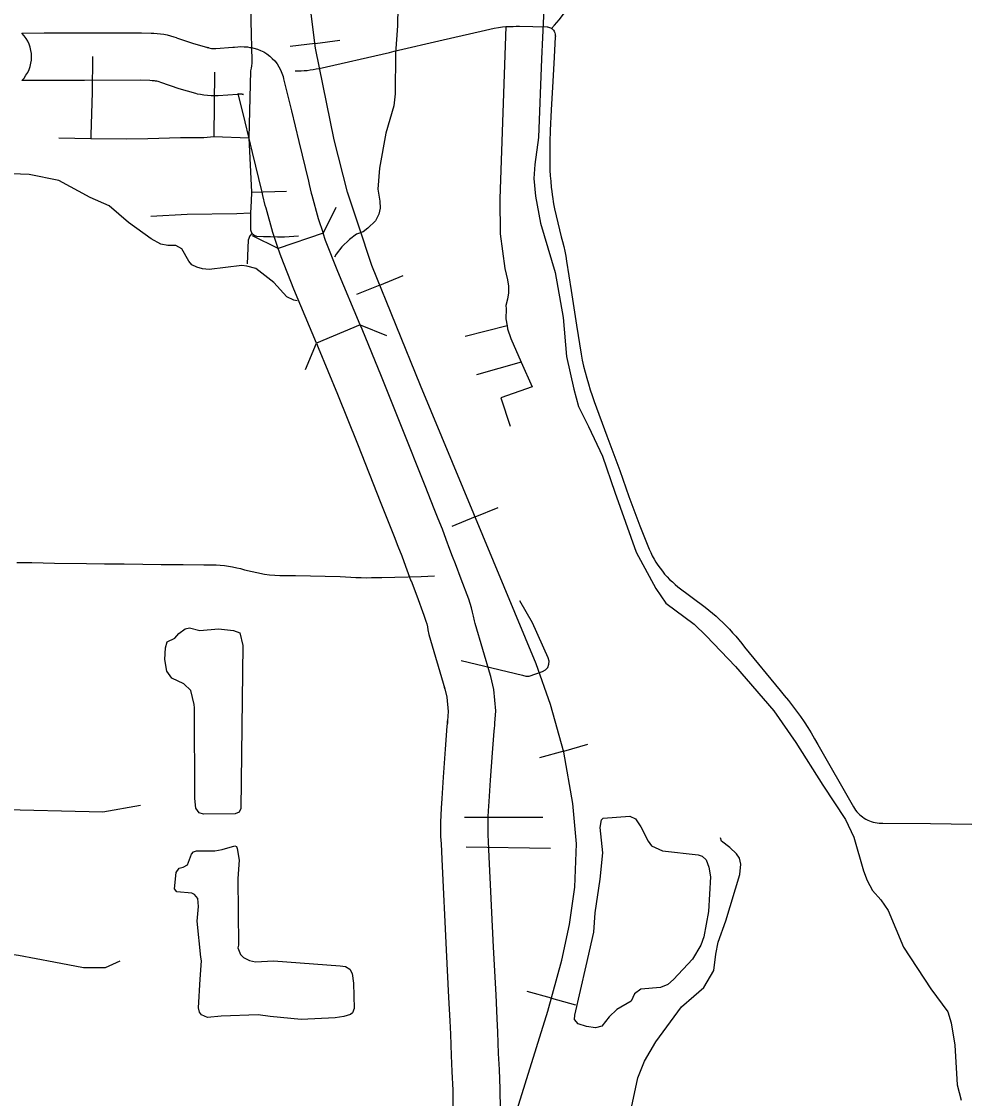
# Model space of a CAD drawing. Extents: x -19 to 366, y -4 to 359.
# Drawn here: x 157.023 to 157.963, y 186.242 to 187.316 of the extents above; entities that cross this region are included whole.
import ezdxf

# ---------------------------------------------------------------- set-up
doc = ezdxf.new("R2010")
doc.units = 0
for name, color, linetype in [('Level 10', 7, 'Continuous'), ('Level 31', 7, 'Continuous'), ('Level 32', 7, 'Continuous'), ('Level 35', 7, 'Continuous'), ('Level 37', 7, 'Continuous'), ('Level 40', 7, 'Continuous'), ('Level 45', 7, 'Continuous'), ('Level 60', 7, 'Continuous')]:
    doc.layers.add(name, color=color, linetype=linetype)

msp = doc.modelspace()

# ---------------------------------------------------------------- linework, layer by layer
at = {"layer": 'Level 10'}
for p, q in [((157.0454, 187.3045), (157.0752, 187.3045)), ((157.2093, 187.2896), (157.2077, 187.29)), ((157.2504, 187.2902), (157.2519, 187.29)), ((157.0753, 187.2572), (157.0455, 187.2571)), ((157.0455, 187.2571), (157.0455, 187.2571)), ((157.0753, 187.2572), (157.0753, 187.2572)), ((157.1615, 187.2552), (157.1615, 187.2552)), ((157.198, 187.2436), (157.1965, 187.244)), ((157.2426, 187.2435), (157.2441, 187.2433)), ((157.3095, 187.1533), (157.3095, 187.1533)), ((157.2634, 187.1425), (157.2634, 187.1424)), ((157.3234, 187.1049), (157.2786, 187.0896)), ((157.3604, 187.0136), (157.3167, 186.9953)), ((157.4552, 186.775), (157.4552, 186.775)), ((157.4904, 186.6626), (157.4901, 186.6637)), ((157.4446, 186.6504), (157.4443, 186.6516)), ((157.4472, 186.6159), (157.4475, 186.6184)), ((157.4942, 186.6112), (157.4945, 186.6137))]:
    msp.add_line(p, q, dxfattribs=at)
for points in [[(157.0229, 187.3044), (157.0453, 187.3045)], [(157.0752, 187.3045), (157.0853, 187.3045), (157.1423, 187.3048), (157.1521, 187.3043), (157.1545, 187.3043), (157.1579, 187.3041), (157.1613, 187.3037), (157.1646, 187.3032), (157.1679, 187.3026), (157.1712, 187.3018), (157.1744, 187.3008), (157.1771, 187.2999)], [(157.1772, 187.2998), (157.1942, 187.2939), (157.2093, 187.2896)], [(157.2077, 187.29), (157.2096, 187.2896), (157.2109, 187.2894), (157.2122, 187.2892), (157.2136, 187.2892), (157.2149, 187.2891), (157.2165, 187.2892), (157.2332, 187.2903), (157.2349, 187.2905), (157.2382, 187.2908), (157.2414, 187.2909), (157.2446, 187.2908), (157.2479, 187.2906), (157.2504, 187.2902)], [(157.2519, 187.29), (157.2544, 187.2895), (157.2579, 187.2884), (157.2611, 187.2871), (157.2643, 187.2856), (157.2673, 187.2837), (157.2702, 187.2815), (157.2727, 187.2792), (157.2752, 187.2766), (157.2774, 187.2738), (157.2793, 187.2709), (157.281, 187.2677), (157.2823, 187.2645), (157.2834, 187.2612), (157.2839, 187.2589), (157.2918, 187.227), (157.299, 187.1963), (157.3087, 187.1568), (157.3095, 187.1533)], [(157.0455, 187.2571), (157.0229, 187.2571)], [(157.1615, 187.2552), (157.1599, 187.2557), (157.1588, 187.256), (157.1576, 187.2563), (157.1564, 187.2566), (157.1553, 187.2568), (157.1541, 187.2569), (157.1529, 187.2569), (157.1507, 187.257), (157.1412, 187.2574), (157.0855, 187.2572), (157.0753, 187.2572)], [(157.1965, 187.244), (157.1799, 187.2487), (157.1615, 187.2552)], [(157.2441, 187.2433), (157.2428, 187.2435), (157.2422, 187.2435), (157.2415, 187.2435), (157.2408, 187.2435), (157.2402, 187.2435), (157.2381, 187.2432), (157.2189, 187.2419), (157.2155, 187.2418), (157.2119, 187.2418), (157.2082, 187.242), (157.2046, 187.2424), (157.201, 187.243), (157.198, 187.2436)], [(157.2634, 187.1424), (157.2626, 187.1457), (157.2529, 187.1853), (157.2457, 187.216), (157.2387, 187.2443), (157.2426, 187.2435)], [(157.3095, 187.1533), (157.3115, 187.1449), (157.312, 187.1429), (157.3184, 187.1195), (157.3234, 187.1049)], [(157.2786, 187.0896), (157.2731, 187.1056), (157.2666, 187.1298), (157.2657, 187.1325), (157.2634, 187.1425)], [(157.3604, 187.0136), (157.3381, 187.0668), (157.3259, 187.0977), (157.3234, 187.1049)], [(157.3167, 186.9953), (157.2943, 187.049), (157.2815, 187.0813), (157.2786, 187.0896)], [(157.4552, 186.775), (157.4524, 186.7823), (157.4497, 186.7893), (157.4461, 186.7993), (157.4422, 186.8097), (157.4381, 186.82), (157.4341, 186.83), (157.4251, 186.853), (157.4015, 186.9122), (157.3814, 186.962), (157.3623, 187.009), (157.3604, 187.0136)], [(157.3167, 186.9953), (157.3185, 186.9909), (157.3376, 186.9442), (157.3575, 186.8946), (157.381, 186.8356), (157.3901, 186.8124), (157.3942, 186.8025), (157.398, 186.7927), (157.4017, 186.7829), (157.4054, 186.7726), (157.4083, 186.7653), (157.4109, 186.7582)], [(157.4901, 186.6637), (157.4749, 186.7156), (157.4744, 186.7184), (157.4734, 186.7228), (157.4724, 186.727), (157.4712, 186.7313), (157.4699, 186.7355), (157.4685, 186.7397), (157.461, 186.7598), (157.4552, 186.775)], [(157.411, 186.7582), (157.4167, 186.7431), (157.4239, 186.7238), (157.4249, 186.7209), (157.4258, 186.718), (157.4266, 186.7151), (157.4273, 186.7121), (157.4279, 186.7092), (157.4287, 186.7047), (157.4446, 186.6504)], [(157.4945, 186.6137), (157.4946, 186.6161), (157.4954, 186.6286), (157.4934, 186.6498), (157.4904, 186.6626)], [(157.4443, 186.6516), (157.4466, 186.6422), (157.4479, 186.6279), (157.4473, 186.6186), (157.4472, 186.6159)], [(157.4475, 186.6184), (157.4474, 186.618), (157.4468, 186.6131), (157.445, 186.5903), (157.4429, 186.5623), (157.4417, 186.5411), (157.441, 186.5315), (157.4407, 186.5244), (157.4405, 186.5175), (157.4405, 186.5106), (157.4405, 186.5033), (157.4409, 186.4957), (157.4417, 186.4806), (157.4459, 186.3902), (157.4485, 186.3426), (157.4497, 186.3192), (157.4503, 186.3061), (157.451, 186.2848), (157.4518, 186.2688), (157.4525, 186.2502), (157.4528, 186.2302), (157.4526, 186.2065), (157.4522, 186.1887)], [(157.4995, 186.1876), (157.4999, 186.2058), (157.5002, 186.2304), (157.4999, 186.2515), (157.4991, 186.2709), (157.4983, 186.2867), (157.4976, 186.3079), (157.497, 186.3215), (157.4958, 186.3451), (157.4932, 186.3927), (157.489, 186.4829), (157.4882, 186.4982), (157.4878, 186.5047), (157.4878, 186.5105), (157.4879, 186.5166), (157.488, 186.5228), (157.4883, 186.5287), (157.489, 186.538), (157.4901, 186.5593), (157.4922, 186.5867), (157.4939, 186.6082), (157.4943, 186.6113), (157.4942, 186.6112)]]:
    msp.add_lwpolyline(points, dxfattribs=at)
msp.add_arc((156.9992, 187.2807), 0.0335, 315.0449, 44.9218, dxfattribs=at)
at = {"layer": 'Level 31'}
for points in [[(157.2523, 187.4664), (157.2518, 187.3924), (157.2514, 187.3565), (157.2513, 187.3162), (157.2524, 187.2771), (157.2522, 187.2745), (157.252, 187.2719), (157.2515, 187.2693), (157.251, 187.2668)], [(157.2954, 187.2667), (157.2984, 187.2667), (157.3014, 187.2668), (157.3044, 187.267), (157.3074, 187.2672), (157.3104, 187.2676), (157.3134, 187.2681), (157.3164, 187.2686), (157.3193, 187.2692), (157.3894, 187.2852), (157.3943, 187.2864), (157.4431, 187.2976), (157.4808, 187.3062), (157.4896, 187.3084), (157.4939, 187.3093), (157.4981, 187.31), (157.5023, 187.3106), (157.5054, 187.3109)], [(157.5054, 187.3109), (157.4995, 187.139), (157.5, 187.1042), (157.5045, 187.0696), (157.5071, 187.0583), (157.5081, 187.0519), (157.5082, 187.0454), (157.5073, 187.0389), (157.5055, 187.0327), (157.5057, 187.0295), (157.5056, 187.0194), (157.5068, 187.0124)], [(157.5054, 187.3109), (157.5066, 187.311), (157.5097, 187.311), (157.5128, 187.3111), (157.5159, 187.3112), (157.5191, 187.3114), (157.5323, 187.3111), (157.5466, 187.3106), (157.547, 187.3106), (157.548, 187.3104), (157.549, 187.3101), (157.5499, 187.3098), (157.5508, 187.3092), (157.5511, 187.309)], [(157.5511, 187.309), (157.5516, 187.3086), (157.5524, 187.3079), (157.5531, 187.3072), (157.5536, 187.3063), (157.5541, 187.3054), (157.5544, 187.3045), (157.5547, 187.3035), (157.5548, 187.3025), (157.5549, 187.3014), (157.5548, 187.3004), (157.5535, 187.2741), (157.552, 187.2504), (157.5508, 187.2279), (157.5498, 187.2072), (157.5495, 187.1958), (157.5493, 187.1902), (157.5492, 187.1846), (157.5492, 187.179), (157.5493, 187.1734), (157.5495, 187.1678), (157.5498, 187.1622), (157.5502, 187.1566), (157.5508, 187.1503), (157.5512, 187.1467), (157.5517, 187.143), (157.5522, 187.1395), (157.5527, 187.1361), (157.5533, 187.1326), (157.554, 187.129), (157.5608, 187.1012), (157.5621, 187.0964), (157.5632, 187.0916), (157.5643, 187.0868), (157.5652, 187.0819), (157.5661, 187.077), (157.5706, 187.0476), (157.5758, 187.0131), (157.5806, 186.9842), (157.5817, 186.9782), (157.583, 186.9722), (157.5845, 186.9663), (157.5861, 186.9604), (157.5878, 186.9545), (157.5896, 186.9487), (157.5915, 186.9429), (157.5936, 186.9371), (157.6062, 186.9026), (157.619, 186.8681), (157.6282, 186.8422), (157.639, 186.8129), (157.6471, 186.7932), (157.6485, 186.7898), (157.65, 186.7864), (157.6515, 186.7831), (157.6533, 186.7799), (157.6551, 186.7767), (157.6571, 186.7736), (157.6593, 186.7706), (157.6615, 186.7677), (157.6638, 186.7649), (157.6663, 186.7622), (157.6688, 186.7595), (157.6715, 186.757), (157.6742, 186.7546), (157.6771, 186.7523), (157.7042, 186.7317), (157.7079, 186.7288), (157.7115, 186.7259), (157.715, 186.7228), (157.7185, 186.7197), (157.7219, 186.7165), (157.7252, 186.7132), (157.7284, 186.7098), (157.7316, 186.7063), (157.7346, 186.7028), (157.7376, 186.6993), (157.7406, 186.6956), (157.7434, 186.6919), (157.7788, 186.6488), (157.7831, 186.6438), (157.7872, 186.6387), (157.7913, 186.6335), (157.7953, 186.6283), (157.7991, 186.6229), (157.8028, 186.6175), (157.8064, 186.612), (157.8099, 186.6064), (157.8132, 186.6007), (157.8164, 186.595), (157.8521, 186.5328), (157.8532, 186.5311), (157.8542, 186.5295), (157.8554, 186.5279), (157.8567, 186.5265), (157.8581, 186.5251), (157.8596, 186.5238), (157.8611, 186.5226), (157.8628, 186.5215), (157.8644, 186.5205)], [(157.0935, 187.2809), (157.093, 187.2451), (157.0917, 187.2028), (157.0918, 187.1994)], [(157.2152, 187.2654), (157.2145, 187.2013)], [(157.251, 187.2668), (157.2492, 187.2)], [(157.06, 187.2001), (157.0918, 187.1994)], [(157.0918, 187.1994), (157.1272, 187.1991), (157.1487, 187.1993), (157.1812, 187.2002), (157.2046, 187.2002), (157.2145, 187.2013)], [(157.2145, 187.2013), (157.2492, 187.2)], [(157.2492, 187.2), (157.2519, 187.1459)], [(157.2519, 187.1459), (157.2515, 187.1369), (157.2511, 187.1251)], [(157.2519, 187.1459), (157.2867, 187.1469)], [(157.1515, 187.1219), (157.188, 187.1237), (157.2372, 187.1244), (157.2511, 187.1251)], [(157.2511, 187.1251), (157.251, 187.1189), (157.2509, 187.1099), (157.2509, 187.109), (157.251, 187.1081), (157.2512, 187.1072), (157.2515, 187.1063), (157.252, 187.1055), (157.2525, 187.1048)], [(157.2525, 187.1048), (157.2502, 187.1021), (157.2488, 187.0978), (157.2475, 187.0744)], [(157.2525, 187.1048), (157.2531, 187.1041), (157.2538, 187.1035), (157.2545, 187.1029), (157.2553, 187.1025), (157.2562, 187.1022), (157.257, 187.1019), (157.2639, 187.1016), (157.2709, 187.1014), (157.2778, 187.1013), (157.2847, 187.1013), (157.2987, 187.1021)], [(157.5068, 187.0124), (157.4648, 187.0019)], [(157.5068, 187.0124), (157.5073, 187.0094), (157.5106, 186.9998), (157.5209, 186.9763)], [(157.5209, 186.9763), (157.4762, 186.9635)], [(157.5209, 186.9763), (157.5318, 186.9516)], [(157.5318, 186.9516), (157.5005, 186.9408)], [(157.5005, 186.9408), (157.5097, 186.9124)], [(157.0181, 186.7765), (157.0329, 186.7763), (157.0555, 186.7758), (157.0875, 186.7755), (157.1056, 186.7752), (157.125, 186.7751), (157.1438, 186.7748), (157.1618, 186.7744), (157.1839, 186.7745), (157.2045, 186.7741), (157.2087, 186.7742), (157.2127, 186.7742), (157.2169, 186.774), (157.2209, 186.7737), (157.225, 186.7733), (157.2291, 186.7727), (157.2331, 186.772), (157.2372, 186.7712), (157.2411, 186.7703), (157.2451, 186.7692), (157.2648, 186.7648), (157.27, 186.7642), (157.2751, 186.7638), (157.2803, 186.7635), (157.2854, 186.7633), (157.2906, 186.7633), (157.2958, 186.7633), (157.3405, 186.7624), (157.3457, 186.762), (157.3509, 186.7617), (157.3561, 186.7615), (157.3612, 186.7613), (157.3664, 186.7612), (157.3716, 186.7613), (157.3768, 186.7614), (157.3819, 186.7616), (157.4211, 186.7625), (157.4344, 186.7632)], [(156.9933, 186.5305), (156.9932, 186.5153), (156.9923, 186.4782), (156.9924, 186.431), (156.993, 186.4057), (156.995, 186.396), (156.9977, 186.3934), (157.0032, 186.3892), (157.0125, 186.3858), (157.0196, 186.3848), (157.0548, 186.3783), (157.0846, 186.3725), (157.1064, 186.3725), (157.121, 186.379)], [(156.9933, 186.5305), (157.1038, 186.5277), (157.1412, 186.5345)], [(157.8644, 186.5205), (157.8662, 186.5196), (157.868, 186.5188), (157.8698, 186.5181), (157.8717, 186.5176), (157.8736, 186.5171), (157.8755, 186.5168), (157.8775, 186.5166), (157.8794, 186.5165), (157.8814, 186.5166), (157.9287, 186.516), (157.9905, 186.5151), (158.0822, 186.5146), (158.15, 186.514), (158.1709, 186.5143), (158.2538, 186.5147), (158.315, 186.5149), (158.3314, 186.515), (158.3558, 186.5151), (158.3792, 186.5149), (158.3979, 186.515), (158.4137, 186.5154)]]:
    msp.add_lwpolyline(points, dxfattribs=at)
at = {"layer": 'Level 32'}
for points in [[(157.5511, 187.309), (157.5541, 187.3123), (157.5588, 187.3176), (157.5649, 187.3259), (157.5656, 187.3335), (157.5667, 187.3665), (157.5675, 187.3814), (157.5683, 187.4053), (157.5693, 187.4132), (157.5723, 187.4242), (157.5764, 187.4389), (157.6036, 187.5402), (157.6158, 187.5869)], [(157.461, 186.6788), (157.522, 186.6641), (157.5253, 186.6631), (157.5288, 186.6632), (157.5421, 186.6677), (157.545, 186.6693), (157.5472, 186.6718), (157.5484, 186.6749), (157.5486, 186.6781), (157.5478, 186.6813), (157.532, 186.7163), (157.5196, 186.7383)], [(157.4643, 186.5223), (157.5424, 186.5224)], [(157.4659, 186.4929), (157.5501, 186.4916)]]:
    msp.add_lwpolyline(points, dxfattribs=at)
at = {"layer": 'Level 35'}
for points in [[(157.3985, 187.368), (157.3974, 187.3117), (157.3954, 187.2843), (157.3953, 187.2437), (157.3938, 187.2319), (157.3859, 187.2045), (157.3795, 187.1698), (157.3778, 187.1489), (157.38, 187.1368), (157.3801, 187.1299), (157.3788, 187.1238), (157.3755, 187.1171), (157.3679, 187.1097), (157.3634, 187.1062), (157.3568, 187.1038), (157.3495, 187.0987), (157.3421, 187.0913), (157.3364, 187.084), (157.3348, 187.081)], [(157.5451, 187.3641), (157.5411, 187.2786), (157.5382, 187.2003), (157.5344, 187.1734), (157.5334, 187.1593), (157.5349, 187.1417), (157.5399, 187.1148), (157.5548, 187.0656), (157.5626, 187.0207), (157.5661, 186.9817), (157.5732, 186.9492), (157.5778, 186.932), (157.5879, 186.9121), (157.602, 186.8824), (157.614, 186.8466), (157.6354, 186.7868), (157.6549, 186.7506), (157.6651, 186.7358), (157.6932, 186.715), (157.7052, 186.7034), (157.7345, 186.6727), (157.7728, 186.6286), (157.7947, 186.597)], [(157.2976, 187.0373), (157.2942, 187.038), (157.2873, 187.0415), (157.2743, 187.0558), (157.2562, 187.0695), (157.2474, 187.0721), (157.2423, 187.0726), (157.2099, 187.0687), (157.2031, 187.0693), (157.1974, 187.0708), (157.1926, 187.0734), (157.1895, 187.0771), (157.1826, 187.0893), (157.1764, 187.0924), (157.1685, 187.0924), (157.1616, 187.0938), (157.1518, 187.0991), (157.1295, 187.1155), (157.11, 187.1322), (157.091, 187.1403), (157.0598, 187.1573), (157.0304, 187.1633), (156.9955, 187.1648)], [(157.1952, 186.6315), (157.1949, 186.6349), (157.1914, 186.6489), (157.1846, 186.6554), (157.1724, 186.6612), (157.1675, 186.6681), (157.1657, 186.6798), (157.1664, 186.6914), (157.168, 186.6974), (157.1755, 186.7009), (157.1797, 186.7056), (157.1859, 186.7103), (157.1902, 186.7111), (157.2005, 186.7087), (157.2191, 186.7103), (157.2339, 186.7087), (157.2402, 186.7063), (157.2433, 186.6937), (157.2415, 186.5311), (157.2397, 186.5274), (157.2358, 186.5258), (157.2041, 186.5253), (157.1999, 186.5269), (157.1964, 186.5314), (157.1956, 186.5409)], [(157.1956, 186.5409), (157.1952, 186.6315)], [(157.7947, 186.597), (157.8216, 186.5542), (157.8442, 186.52), (157.8523, 186.5025), (157.862, 186.4689), (157.8658, 186.4591), (157.8711, 186.4493), (157.8793, 186.44), (157.8865, 186.4295), (157.9019, 186.3927), (157.929, 186.3511), (157.946, 186.3283), (157.9494, 186.3172), (157.9531, 186.2952), (157.9553, 186.2554), (157.9594, 186.2401)], [(157.5994, 186.4607), (157.6021, 186.4867), (157.5994, 186.5121), (157.6008, 186.5198), (157.6026, 186.5215), (157.629, 186.5234), (157.6347, 186.5207), (157.6402, 186.5127), (157.6475, 186.4984), (157.6506, 186.4939), (157.6616, 186.4888), (157.6971, 186.4848), (157.7011, 186.4834), (157.7052, 186.4799), (157.708, 186.4727), (157.7095, 186.4629), (157.7074, 186.4283), (157.7027, 186.4031), (157.7, 186.3949), (157.6916, 186.3808), (157.6727, 186.3605), (157.6669, 186.3556), (157.6598, 186.3526), (157.6401, 186.351), (157.6339, 186.3463), (157.6303, 186.339), (157.6161, 186.3307), (157.6085, 186.3234), (157.6013, 186.3141), (157.5949, 186.3124), (157.5858, 186.3137), (157.5777, 186.3164), (157.574, 186.3207), (157.5743, 186.3251), (157.5856, 186.3741)], [(157.2015, 186.3828), (157.1979, 186.4186), (157.1993, 186.4333), (157.1984, 186.4414), (157.1953, 186.4452), (157.1924, 186.4466), (157.1776, 186.448), (157.1752, 186.4508), (157.177, 186.4672), (157.1799, 186.4716), (157.1839, 186.4726), (157.1882, 186.475), (157.1921, 186.4855), (157.1943, 186.4877), (157.1973, 186.4889), (157.2153, 186.4889), (157.2227, 186.4902), (157.2355, 186.4939), (157.237, 186.4932), (157.2377, 186.4913), (157.2396, 186.4794), (157.2383, 186.4611), (157.239, 186.3948), (157.2383, 186.3922), (157.2409, 186.3854), (157.244, 186.3824), (157.2499, 186.3795), (157.2559, 186.3783), (157.2738, 186.3793), (157.3405, 186.3743)], [(157.5856, 186.3741), (157.5932, 186.4079), (157.5947, 186.4271), (157.5994, 186.4607)], [(157.3405, 186.3743), (157.3456, 186.3736), (157.35, 186.3709), (157.3524, 186.3665), (157.3537, 186.3569), (157.3543, 186.3316), (157.3525, 186.3272), (157.3506, 186.3257), (157.344, 186.3236), (157.3354, 186.3223), (157.3016, 186.3208), (157.2705, 186.3237), (157.2587, 186.3252), (157.2216, 186.324), (157.208, 186.3227), (157.2022, 186.3253), (157.2003, 186.3281), (157.199, 186.3322), (157.2007, 186.3607), (157.202, 186.3792), (157.2015, 186.3828)]]:
    msp.add_lwpolyline(points, dxfattribs=at)
at = {"layer": 'Level 37'}
for points in [[(157.3359, 187.1305), (157.3234, 187.1049)], [(157.2786, 187.0896), (157.2531, 187.1021)], [(157.3604, 187.0136), (157.3867, 187.0028)], [(157.3059, 186.969), (157.3167, 186.9953)]]:
    msp.add_lwpolyline(points, dxfattribs=at)
at = {"layer": 'Level 40'}
for p, q in [((157.3153, 187.2941), (157.2905, 187.2909)), ((157.3153, 187.2941), (157.3401, 187.2973)), ((157.3799, 187.0531), (157.403, 187.0625)), ((157.3799, 187.0531), (157.3567, 187.0437)), ((157.4749, 186.8219), (157.498, 186.8314)), ((157.4749, 186.8219), (157.4518, 186.8123)), ((157.5632, 186.5883), (157.5873, 186.5951)), ((157.5632, 186.5883), (157.5392, 186.5815)), ((157.551, 186.3418), (157.5269, 186.3484)), ((157.551, 186.3418), (157.5751, 186.3352))]:
    msp.add_line(p, q, dxfattribs=at)
msp.add_lwpolyline([(157.4893, 186.1426), (157.5475, 186.329), (157.5614, 186.3799), (157.5691, 186.4155), (157.5743, 186.4525), (157.5758, 186.4958), (157.5722, 186.536), (157.5634, 186.5874), (157.5501, 186.6348), (157.5357, 186.6755), (157.4204, 186.953), (157.372, 187.0725), (157.3586, 187.1127), (157.3478, 187.1456), (157.3344, 187.1981), (157.3159, 187.2893), (157.3108, 187.3289), (157.3056, 187.402), (157.3041, 187.4592), (157.3097, 187.5586), (157.3211, 187.6513), (157.338, 187.729), (157.3978, 187.9005)], dxfattribs=at)
msp.add_lwpolyline([(157.4893, 186.1426), (157.5475, 186.329), (157.5614, 186.3799), (157.5691, 186.4155), (157.5743, 186.4525), (157.5758, 186.4958), (157.5722, 186.536), (157.5634, 186.5874), (157.5501, 186.6348), (157.5357, 186.6755), (157.4204, 186.953), (157.372, 187.0725), (157.3586, 187.1127), (157.3478, 187.1456), (157.3344, 187.1981), (157.3159, 187.2893), (157.3108, 187.3289), (157.3056, 187.402), (157.3041, 187.4592), (157.3097, 187.5586), (157.3211, 187.6513), (157.338, 187.729), (157.3978, 187.9005)], dxfattribs=at)
at = {"layer": 'Level 45'}
msp.add_lwpolyline([(157.6298, 186.2281), (157.637, 186.2624), (157.6438, 186.2792), (157.655, 186.2985), (157.6806, 186.3334), (157.693, 186.344), (157.703, 186.3527), (157.7129, 186.3696), (157.7147, 186.3858), (157.7171, 186.3979), (157.7249, 186.4191), (157.7386, 186.4652), (157.7396, 186.4755), (157.7383, 186.4814), (157.7355, 186.4857), (157.7287, 186.4923), (157.7206, 186.4985), (157.7196, 186.5019)], dxfattribs=at)
at = {"layer": 'Level 60'}
for points in [[(0, 180.8999), (7.1228, 180.9044), (14.2457, 180.9176), (21.3685, 180.9397), (28.4912, 180.9706), (35.614, 181.0103), (42.7366, 181.0589), (49.8592, 181.1163), (56.9818, 181.1825), (64.1042, 181.2575), (71.2266, 181.3414), (78.3488, 181.4341), (85.4709, 181.5357), (92.5929, 181.646), (99.7147, 181.7652), (106.8364, 181.8933), (113.9579, 182.0301), (121.0793, 182.1758), (128.2005, 182.3303), (135.3214, 182.4936), (142.4422, 182.6658), (149.5627, 182.8468), (156.683, 183.0366), (163.8031, 183.2352), (170.9229, 183.4427), (178.0425, 183.659), (185.1617, 183.8841), (192.2807, 184.1181), (199.3994, 184.3608), (206.5178, 184.6124), (213.6359, 184.8728), (220.7537, 185.1421), (227.8711, 185.4201), (234.9881, 185.707), (242.1048, 186.0027), (249.2212, 186.3073), (256.3371, 186.6206), (263.4526, 186.9428), (270.5678, 187.2738), (277.6825, 187.6136), (284.7968, 187.9622), (291.9107, 188.3197), (299.0241, 188.6859), (306.1371, 189.061), (313.2495, 189.4449), (320.3615, 189.8377), (327.4731, 190.2392), (334.5841, 190.6495), (341.6946, 191.0687)], [(161.4532, 2.0533), (161.2336, 10.6702), (161.0133, 19.2873), (160.7922, 27.9044), (160.5704, 36.5217), (160.3478, 45.1392), (160.1245, 53.7568), (159.9003, 62.3745), (159.6754, 70.9923), (159.4498, 79.6103), (159.2234, 88.2284), (158.9962, 96.8466), (158.7683, 105.465), (158.5396, 114.0835), (158.3102, 122.7022), (158.08, 131.321), (157.849, 139.9399), (157.6173, 148.559), (157.3849, 157.1782), (157.1517, 165.7975), (156.9177, 174.417), (156.683, 183.0366), (156.511, 189.3363)]]:
    msp.add_spline(points, degree=3, dxfattribs=at)

doc.saveas('drawing.dxf')
